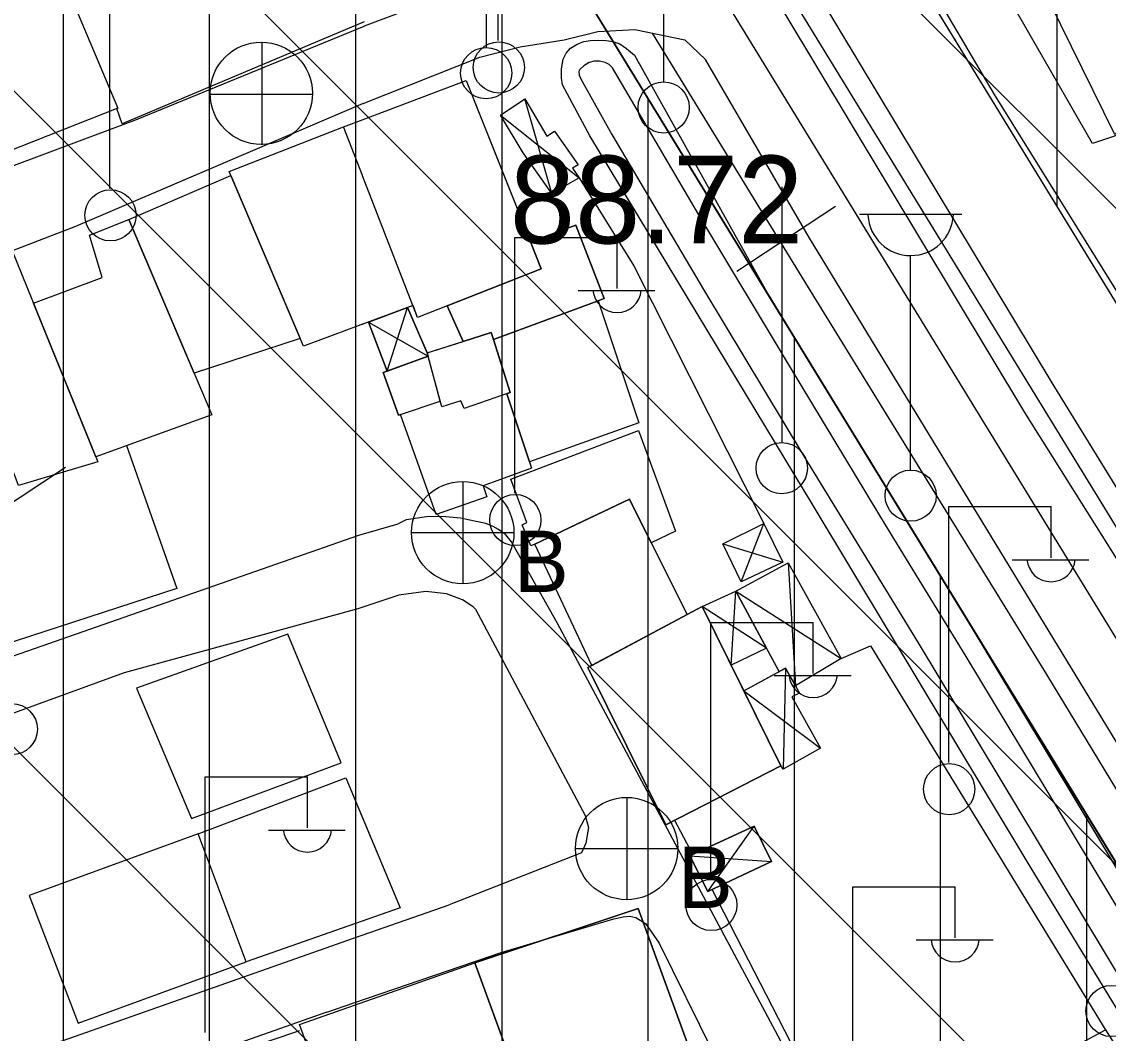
# Model space of a CAD drawing. Extents: x 417995 to 421451, y 4454518 to 4458015.
# Drawn here: x 420777.8 to 420852.1, y 4457680.9 to 4457750.1 of the extents above; entities that cross this region are included whole.
import ezdxf

# ---------------------------------------------------------------- set-up
doc = ezdxf.new("R2010")
doc.units = 0
for name, color, linetype in [('ADAKENARI', 7, 'Continuous'), ('B_Mesken', 7, 'Continuous'), ('B_Sundurma', 7, 'Continuous'), ('B_Teras', 7, 'Continuous'), ('KALDIRIM', 7, 'Continuous'), ('PL_KON_MEV_250', 7, 'Continuous'), ('S_Cad_Sok_Lambasi', 7, 'Continuous'), ('S_Elektrik_Diregi', 7, 'Continuous'), ('S_Rogar_Kapagi', 7, 'Continuous'), ('S_Rogar_Kapagi_Buski', 7, 'Continuous'), ('S_Telefon_Diregi', 7, 'Continuous'), ('Sinir_Duvar_tek_tarafa_ait', 7, 'Continuous'), ('Sinir_Tel_bir_taraf', 7, 'Continuous'), ('SN_TR_SIVILASMA', 7, 'Continuous'), ('TR_ORTAYOGUNKONUT', 7, 'Continuous'), ('Y_Kot_Noktasi', 7, 'Continuous'), ('Yol_Kaldirim_kenari_bordurtasi', 7, 'Continuous'), ('Yol_Kos_Yur_Parkuru', 7, 'Continuous'), ('Yol_Sose', 7, 'Continuous')]:
    doc.layers.add(name, color=color, linetype=linetype)

msp = doc.modelspace()

# ---------------------------------------------------------------- linework, layer by layer
at = {"layer": 'ADAKENARI'}
for p, q in [((420798.625, 4457780.776), (420925.782, 4457573.076)), ((420911.206, 4457635.189), (420822.228, 4457780.526))]:
    msp.add_line(p, q, dxfattribs=at)
at = {"layer": 'B_Mesken'}
for points in [[(420870.87, 4457780.01), (420882.636, 4457752.112), (420880.259, 4457751.203), (420880.328, 4457751.061), (420871.133, 4457748.261), (420865.232, 4457760.332), (420865.226, 4457760.338), (420857.357, 4457757.996), (420863.425, 4457745.905), (420852.504, 4457742.473), (420852.564, 4457742.32), (420850.999, 4457741.804), (420844.3, 4457753.487), (420843.926, 4457753.302), (420832.66, 4457772.871), (420837.035, 4457773.878), (420861.234, 4457780.112)], [(420870.87, 4457780.01), (420882.636, 4457752.112), (420880.259, 4457751.203), (420880.328, 4457751.061), (420871.134, 4457748.261), (420865.232, 4457760.332), (420865.226, 4457760.337), (420857.357, 4457757.996), (420863.425, 4457745.905), (420852.504, 4457742.473), (420852.564, 4457742.32), (420850.999, 4457741.804), (420844.3, 4457753.487), (420843.926, 4457753.302), (420832.66, 4457772.871), (420837.035, 4457773.878), (420861.234, 4457780.112)]]:
    msp.add_lwpolyline(points, dxfattribs=at)
for points in [[(420753.545, 4457745.879), (420779.333, 4457756.071), (420784.327, 4457744.224), (420758.524, 4457734.018), (420758.174, 4457734.863)], [(420801.108, 4457743.447), (420808.156, 4457746.113), (420813.282, 4457733.233), (420804.839, 4457729.902), (420804.523, 4457730.714), (420800.96, 4457729.39), (420800.957, 4457729.389), (420797.033, 4457727.931), (420791.943, 4457739.881), (420799.766, 4457742.94), (420801.105, 4457743.446)], [(420812.546, 4457735.084), (420813.282, 4457733.233), (420806.863, 4457730.7), (420804.839, 4457729.902), (420804.523, 4457730.714), (420804.147, 4457730.574), (420801.477, 4457729.582), (420800.959, 4457729.39), (420797.033, 4457727.931), (420791.943, 4457739.881), (420799.767, 4457742.94), (420801.105, 4457743.446), (420801.108, 4457743.447), (420808.157, 4457746.113)], [(420785.086, 4457736.6), (420792.062, 4457739.602), (420796.807, 4457728.462), (420789.548, 4457726.096)], [(420778.554, 4457730.876), (420783.267, 4457732.645), (420782.402, 4457735.536), (420785.086, 4457736.6), (420790.759, 4457723.247), (420782.826, 4457720.374)], [(420817.184, 4457731.046), (420810.022, 4457728.394), (420809.874, 4457728.864), (420807.946, 4457728.252), (420806.863, 4457730.7), (420813.282, 4457733.233), (420812.546, 4457735.084), (420815.668, 4457736.222), (420817.586, 4457731.195)], [(420810.022, 4457728.394), (420817.586, 4457731.194), (420815.667, 4457736.221), (420812.546, 4457735.083), (420813.282, 4457733.233), (420806.863, 4457730.7), (420807.946, 4457728.252), (420809.874, 4457728.863)], [(420769.413, 4457731.387), (420777.116, 4457734.408), (420782.966, 4457720.03), (420777.539, 4457718.405), (420776.811, 4457720.36), (420774.251, 4457719.407)], [(420817.184, 4457731.046), (420819.978, 4457722.685), (420812.481, 4457720.021), (420810.934, 4457724.679), (420811.17, 4457724.761), (420810.022, 4457728.394)], [(420817.184, 4457731.046), (420819.978, 4457722.685), (420812.481, 4457720.021), (420810.934, 4457724.679), (420811.17, 4457724.761), (420810.022, 4457728.394)], [(420810.022, 4457728.394), (420811.17, 4457724.761), (420810.934, 4457724.679), (420812.481, 4457720.021), (420812.624, 4457719.593), (420809.311, 4457718.375), (420809.579, 4457717.624), (420806.114, 4457716.431), (420803.671, 4457723.263), (420803.528, 4457723.216), (420802.478, 4457726.13), (420802.752, 4457726.23), (420805.547, 4457727.245), (420805.485, 4457727.472), (420807.946, 4457728.252), (420809.874, 4457728.864)], [(420810.934, 4457724.679), (420812.624, 4457719.593), (420809.311, 4457718.375), (420809.579, 4457717.624), (420806.114, 4457716.431), (420803.67, 4457723.263), (420803.527, 4457723.216), (420802.478, 4457726.13), (420805.547, 4457727.245), (420805.485, 4457727.472), (420809.874, 4457728.863), (420811.17, 4457724.761)], [(420812.308, 4457715.877), (420811.213, 4457718.838), (420819.948, 4457722.174), (420822.464, 4457715.288), (420820.817, 4457714.486), (420819.324, 4457717.472), (420816.689, 4457716.22), (420812.857, 4457714.4), (420812.571, 4457714.286), (420811.98, 4457715.721)], [(420812.308, 4457715.877), (420811.214, 4457718.838), (420819.948, 4457722.174), (420822.464, 4457715.288), (420820.817, 4457714.486), (420819.324, 4457717.472), (420816.689, 4457716.22), (420812.858, 4457714.4), (420812.571, 4457714.286), (420811.98, 4457715.721)], [(420816.756, 4457706.1), (420812.857, 4457714.4), (420819.324, 4457717.472), (420823.271, 4457709.578)], [(420820.817, 4457714.486), (420823.271, 4457709.578), (420816.756, 4457706.1), (420812.858, 4457714.4), (420816.689, 4457716.22), (420819.324, 4457717.472)], [(420816.484, 4457705.955), (420821.823, 4457695.186), (420829.678, 4457699.233), (420824.298, 4457710.126)], [(420826.28, 4457706.114), (420827.148, 4457704.357), (420829.678, 4457699.234), (420821.823, 4457695.186), (420816.484, 4457705.955), (420816.756, 4457706.1), (420823.271, 4457709.578), (420824.298, 4457710.126)], [(420795.954, 4457708.225), (420785.605, 4457704.552), (420789.378, 4457695.624), (420799.603, 4457699.437)], [(420789.821, 4457694.579), (420799.928, 4457698.414), (420803.644, 4457689.504), (420793.117, 4457685.827)], [(420800.618, 4457696.762), (420803.644, 4457689.504), (420800.528, 4457688.416), (420793.117, 4457685.827), (420789.821, 4457694.579), (420799.928, 4457698.414), (420800.615, 4457696.768)], [(420800.618, 4457696.762), (420803.644, 4457689.504), (420800.528, 4457688.416), (420793.117, 4457685.827), (420789.821, 4457694.579), (420799.929, 4457698.414), (420800.615, 4457696.768)], [(420789.821, 4457694.579), (420778.257, 4457690.357), (420781.613, 4457681.616), (420793.117, 4457685.827)], [(420812.113, 4457676.513), (420812.277, 4457676.074), (420823.303, 4457680.234), (420819.929, 4457689.457), (420808.755, 4457685.758)], [(420823.303, 4457680.234), (420815.284, 4457677.208), (420812.277, 4457676.074), (420812.113, 4457676.513), (420808.755, 4457685.758), (420819.929, 4457689.457)], [(420812.113, 4457676.513), (420800.132, 4457672.32), (420796.764, 4457681.527), (420808.755, 4457685.758)], [(420812.113, 4457676.513), (420810.31, 4457675.882), (420800.132, 4457672.32), (420796.764, 4457681.527), (420808.755, 4457685.758)]]:
    msp.add_lwpolyline(points, close=True, dxfattribs=at)
at = {"layer": 'B_Sundurma'}
for p, q in [((420814.009, 4457738.39), (420812.168, 4457744.865)), ((420810.513, 4457743.747), (420815.879, 4457739.461)), ((420802.752, 4457726.23), (420804.147, 4457730.574)), ((420801.477, 4457729.582), (420805.547, 4457727.245)), ((420826.971, 4457711.814), (420828.517, 4457715.81)), ((420825.712, 4457714.404), (420829.824, 4457713.15)), ((420830.179, 4457713.12), (420830.685, 4457704.698)), ((420826.28, 4457706.113), (420826.604, 4457711.166)), ((420826.604, 4457711.166), (420833.812, 4457706.579)), ((420828.706, 4457707.266), (420824.298, 4457710.126)), ((420829.989, 4457705.908), (420829.848, 4457698.989)), ((420827.148, 4457704.357), (420832.4, 4457700.441)), ((420824.689, 4457690.623), (420827.86, 4457695.092)), ((420823.452, 4457693.073), (420829.043, 4457692.686))]:
    msp.add_line(p, q, dxfattribs=at)
for points in [[(420814.009, 4457738.39), (420812.067, 4457741.153), (420810.513, 4457743.747), (420812.168, 4457744.865), (420813.684, 4457742.309), (420814.198, 4457742.64), (420815.809, 4457740.338), (420815.44, 4457740.104), (420815.879, 4457739.461)], [(420814.009, 4457738.39), (420812.067, 4457741.154), (420810.513, 4457743.747), (420812.168, 4457744.865), (420813.684, 4457742.309), (420814.198, 4457742.64), (420815.809, 4457740.338), (420815.44, 4457740.104), (420815.879, 4457739.461)], [(420801.477, 4457729.582), (420802.752, 4457726.23), (420805.547, 4457727.245), (420805.485, 4457727.472), (420804.147, 4457730.574)], [(420801.477, 4457729.582), (420804.147, 4457730.574), (420805.485, 4457727.472), (420805.547, 4457727.245), (420802.752, 4457726.23)], [(420826.971, 4457711.814), (420825.712, 4457714.404), (420828.517, 4457715.81), (420829.824, 4457713.15)], [(420826.971, 4457711.814), (420825.712, 4457714.404), (420828.517, 4457715.81), (420829.824, 4457713.15)], [(420829.564, 4457705.676), (420826.604, 4457711.166), (420830.179, 4457713.12), (420833.812, 4457706.579), (420830.685, 4457704.698), (420829.989, 4457705.908)], [(420830.685, 4457704.698), (420829.989, 4457705.908), (420829.564, 4457705.676), (420828.706, 4457707.266), (420826.604, 4457711.166), (420830.179, 4457713.12), (420833.812, 4457706.579)], [(420828.706, 4457707.266), (420826.28, 4457706.113), (420824.298, 4457710.126), (420826.604, 4457711.166)], [(420828.706, 4457707.266), (420826.28, 4457706.114), (420824.298, 4457710.126), (420826.604, 4457711.166)], [(420827.148, 4457704.357), (420829.989, 4457705.908), (420830.967, 4457704.208), (420830.436, 4457703.952), (420832.4, 4457700.441), (420829.848, 4457698.989), (420829.678, 4457699.233)], [(420830.685, 4457704.698), (420830.967, 4457704.208), (420830.436, 4457703.952), (420832.4, 4457700.441), (420829.848, 4457698.989), (420829.678, 4457699.234), (420827.148, 4457704.357), (420829.564, 4457705.676), (420829.989, 4457705.908)], [(420823.452, 4457693.073), (420824.689, 4457690.623), (420829.043, 4457692.686), (420827.86, 4457695.092)], [(420823.452, 4457693.073), (420827.86, 4457695.092), (420829.043, 4457692.686), (420824.689, 4457690.623)]]:
    msp.add_lwpolyline(points, close=True, dxfattribs=at)
at = {"layer": 'B_Teras'}
msp.add_lwpolyline([(420866.228, 4457780.059), (420880.328, 4457751.061), (420871.133, 4457748.261), (420865.232, 4457760.332), (420857.357, 4457757.996), (420863.425, 4457745.905), (420852.504, 4457742.473), (420837.035, 4457773.878), (420861.234, 4457780.112)], dxfattribs=at)
for points in [[(420801.065, 4457739.603), (420799.766, 4457742.94), (420801.105, 4457743.446), (420801.108, 4457743.447), (420808.156, 4457746.113), (420813.282, 4457733.233), (420804.839, 4457729.902), (420801.067, 4457739.596)], [(420805.485, 4457727.472), (420809.874, 4457728.863), (420811.17, 4457724.761), (420808.025, 4457723.67), (420807.796, 4457724.19), (420806.495, 4457723.781)], [(420805.547, 4457727.245), (420802.478, 4457726.13), (420803.527, 4457723.216), (420806.389, 4457724.167)]]:
    msp.add_lwpolyline(points, close=True, dxfattribs=at)
at = {"layer": 'KALDIRIM'}
for p, q in [((420808.066, 4457780.676), (420928.297, 4457584.289)), ((420903.631, 4457632.24), (420812.787, 4457780.626))]:
    msp.add_line(p, q, dxfattribs=at)
at = {"layer": 'PL_KON_MEV_250'}
for points in [[(420777.385, 4457488.045), (420795.756, 4457494.083), (420799.64, 4457495.419), (420803.486, 4457496.861), (420807.291, 4457498.407), (420811.052, 4457500.057), (420814.767, 4457501.809), (420818.432, 4457503.663), (420822.045, 4457505.616), (420825.603, 4457507.667), (420924.095, 4457566.256), (420925.782, 4457573.076), (420798.625, 4457780.776)], [(420822.228, 4457780.526), (420911.206, 4457635.189), (420913.817, 4457635.925), (420913.817, 4457667.572)]]:
    msp.add_lwpolyline(points, dxfattribs=at)
at = {"layer": 'S_Cad_Sok_Lambasi'}
for p, q in [((420821.668, 4457746.018), (420821.668, 4457760.693)), ((420835.059, 4457736.961), (420842.059, 4457736.961)), ((420838.559, 4457719.461), (420838.559, 4457734.136))]:
    msp.add_line(p, q, dxfattribs=at)
for centre in [(420821.668, 4457744.268), (420838.559, 4457717.711)]:
    msp.add_circle(centre, 1.75, dxfattribs=at)
msp.add_arc((420838.559, 4457737.065), 2.929, 183.298, 356.90719, dxfattribs=at)
at = {"layer": 'S_Elektrik_Diregi'}
for p, q in [((420810.355, 4457748.84), (420810.355, 4457766.34)), ((420783.791, 4457738.724), (420783.791, 4457756.224)), ((420811.481, 4457717.877), (420811.481, 4457735.377)), ((420811.481, 4457735.377), (420818.481, 4457735.377)), ((420818.481, 4457731.877), (420818.481, 4457735.377)), ((420815.821, 4457731.737), (420821.071, 4457731.737)), ((420841.161, 4457699.467), (420841.161, 4457716.967)), ((420841.161, 4457716.967), (420848.161, 4457716.967)), ((420848.161, 4457713.467), (420848.161, 4457716.967)), ((420845.501, 4457713.327), (420850.751, 4457713.327)), ((420824.895, 4457691.543), (420824.895, 4457709.043)), ((420824.895, 4457709.043), (420831.895, 4457709.043)), ((420831.895, 4457705.543), (420831.895, 4457709.043)), ((420829.235, 4457705.403), (420834.485, 4457705.403)), ((420790.296, 4457680.976), (420790.296, 4457698.476)), ((420790.296, 4457698.476), (420797.296, 4457698.476)), ((420797.296, 4457694.976), (420797.296, 4457698.476)), ((420794.636, 4457694.836), (420799.886, 4457694.836)), ((420834.605, 4457673.46), (420834.605, 4457690.96)), ((420834.605, 4457690.96), (420841.605, 4457690.96)), ((420841.605, 4457687.46), (420841.605, 4457690.96)), ((420838.945, 4457687.32), (420844.195, 4457687.32))]:
    msp.add_line(p, q, dxfattribs=at)
for centre in [(420810.391, 4457747.005), (420783.827, 4457736.889), (420811.517, 4457716.042), (420841.197, 4457697.631), (420824.931, 4457689.707), (420852.294, 4457682.457)]:
    msp.add_circle(centre, 1.75, dxfattribs=at)
for centre in [(420818.482, 4457731.89), (420848.162, 4457713.48), (420831.896, 4457705.556), (420797.297, 4457694.988), (420841.605, 4457687.473)]:
    msp.add_arc(centre, 1.658, 184.83843, 355.14641, dxfattribs=at)
at = {"layer": 'S_Rogar_Kapagi'}
for p, q in [((420794.193, 4457741.706), (420794.193, 4457748.706)), ((420790.623, 4457745.171), (420797.623, 4457745.171))]:
    msp.add_line(p, q, dxfattribs=at)
msp.add_circle((420794.14, 4457745.234), 3.5, dxfattribs=at)
at = {"layer": 'S_Rogar_Kapagi_Buski'}
for p, q in [((420807.924, 4457718.681), (420807.924, 4457711.681)), ((420804.424, 4457715.181), (420811.424, 4457715.181)), ((420819.14, 4457697.07), (420819.14, 4457690.07)), ((420815.64, 4457693.57), (420822.64, 4457693.57))]:
    msp.add_line(p, q, dxfattribs=at)
for centre in [(420807.924, 4457715.181), (420819.14, 4457693.57)]:
    msp.add_circle(centre, 3.5, dxfattribs=at)
at = {"layer": 'S_Telefon_Diregi'}
for p, q in [((420809.558, 4457748.363), (420809.558, 4457765.863)), ((420829.775, 4457721.342), (420829.775, 4457738.842)), ((420826.66, 4457733.067), (420833.415, 4457737.512)), ((420773.994, 4457715.213), (420780.749, 4457719.659))]:
    msp.add_line(p, q, dxfattribs=at)
for centre in [(420809.523, 4457746.613), (420829.74, 4457719.592), (420777.074, 4457701.738)]:
    msp.add_circle(centre, 1.754, dxfattribs=at)
at = {"layer": 'Sinir_Duvar_tek_tarafa_ait'}
for points in [[(420801.175, 4457750.13), (420784.635, 4457743.15), (420784.272, 4457744.202)], [(420784.924, 4457721.134), (420788.359, 4457711.37), (420775.329, 4457707.109), (420773.921, 4457711.98)], [(420823.661, 4457693.169), (420822.429, 4457695.498)], [(420834.499, 4457672.281), (420824.975, 4457690.759)], [(420790.94, 4457673.052), (420789.004, 4457678.502), (420796.789, 4457681.128)], [(420845.989, 4457677.973), (420851.882, 4457681.168), (420859.254, 4457669.548), (420852.477, 4457665.852), (420852.275, 4457666.118)]]:
    msp.add_lwpolyline(points, dxfattribs=at)
at = {"layer": 'Sinir_Tel_bir_taraf'}
for points in [[(420815.879, 4457739.461), (420819.617, 4457733.426), (420828.51, 4457715.806)], [(420833.812, 4457706.579), (420835.819, 4457707.442), (420851.909, 4457681.126)]]:
    msp.add_lwpolyline(points, dxfattribs=at)
at = {"layer": 'SN_TR_SIVILASMA'}
for p, q in [((421289.239, 4457188.477), (420695.852, 4457781.863)), ((421289.702, 4457232.914), (420741.233, 4457781.383)), ((421289.934, 4457255.133), (420763.924, 4457781.143)), ((421290.397, 4457299.571), (420809.305, 4457780.663))]:
    msp.add_line(p, q, dxfattribs=at)
at = {"layer": 'TR_ORTAYOGUNKONUT'}
for p, q in [((420780.61, 4457657.094), (420780.61, 4457780.967)), ((420790.61, 4457652.219), (420790.61, 4457780.861)), ((420848.591, 4457737.466), (420848.591, 4457780.248)), ((420800.61, 4457495.783), (420800.61, 4457777.533)), ((420810.61, 4457499.863), (420810.61, 4457761.199)), ((420820.61, 4457504.841), (420820.61, 4457744.865)), ((420830.61, 4457510.646), (420830.61, 4457728.531)), ((420840.61, 4457516.594), (420840.61, 4457712.196)), ((420850.61, 4457522.543), (420850.61, 4457695.862))]:
    msp.add_line(p, q, dxfattribs=at)
msp.add_lwpolyline([(420822.228, 4457780.526), (420911.206, 4457635.189), (420913.817, 4457635.925), (420913.817, 4457667.572)], dxfattribs=at)
at = {"layer": 'Yol_Kaldirim_kenari_bordurtasi'}
msp.add_lwpolyline([(420820.886, 4457749.351), (420831.546, 4457731.951), (420847.849, 4457705.467), (420862.86, 4457680.763), (420875.622, 4457659.376), (420891.984, 4457631.935), (420909.852, 4457602.011), (420925.303, 4457575.722), (420926.377, 4457573.57), (420926.487, 4457573.145), (420926.554, 4457572.699), (420926.525, 4457572.284), (420926.49, 4457571.789), (420926.455, 4457571.315), (420925.526, 4457568.371), (420921.966, 4457561.846), (420919.964, 4457558.405), (420919.177, 4457557.711), (420918.255, 4457557.264), (420917.647, 4457557.142), (420915.38, 4457557.456)], dxfattribs=at)
at = {"layer": 'Yol_Kos_Yur_Parkuru'}
msp.add_lwpolyline([(420858.928, 4457672.33), (420846.659, 4457692.445), (420831.963, 4457716.924), (420816.616, 4457742.319), (420814.739, 4457745.815), (420814.671, 4457746.272), (420814.684, 4457746.912), (420814.787, 4457747.575), (420815, 4457747.98), (420815.299, 4457748.326), (420815.76, 4457748.603), (420816.2, 4457748.784), (420816.657, 4457748.851), (420817.216, 4457748.876), (420817.743, 4457748.837), (420818.185, 4457748.769), (420818.67, 4457748.611), (420819.113, 4457748.296), (420819.68, 4457747.837), (420828.807, 4457731.48), (420842.294, 4457709.425), (420859.245, 4457681.205), (420869.011, 4457664.975)], dxfattribs=at)
at = {"layer": 'Yol_Sose'}
for points in [[(420804.085, 4457780.716), (420812.727, 4457766.58), (420819.184, 4457756.401), (420819.032, 4457755.651), (420817.921, 4457755.101), (420812.51, 4457753.631), (420807.143, 4457752.085), (420801.175, 4457749.83)], [(420811.794, 4457780.635), (420822.708, 4457762.747), (420846.355, 4457723.408), (420870.628, 4457684.778), (420872.752, 4457681.56), (420872.968, 4457681.416), (420873.06, 4457681.401), (420873.302, 4457681.381), (420873.539, 4457681.377), (420873.798, 4457681.389), (420874.179, 4457681.467), (420874.533, 4457681.663), (420874.708, 4457682.084), (420874.652, 4457682.536), (420848.237, 4457725.433), (420824.427, 4457764.987), (420816.149, 4457778.558)], [(420880.457, 4457759.715), (420890.224, 4457738.15), (420890.225, 4457738.016), (420890.184, 4457737.639), (420889.949, 4457737.309), (420875.072, 4457730.541), (420858.96, 4457724.955), (420858.529, 4457725.033), (420858.146, 4457725.149), (420855.925, 4457726.653), (420855.567, 4457727.039), (420844.293, 4457745.143), (420830.63, 4457768.337), (420830.591, 4457768.671), (420830.534, 4457769.203), (420830.552, 4457769.661), (420830.614, 4457770.038), (420830.725, 4457770.378), (420830.981, 4457770.821), (420831.195, 4457771.102), (420831.6, 4457771.643), (420832.044, 4457772.163), (420859.461, 4457780.131)], [(420689.663, 4457717.442), (420688.749, 4457716.895), (420688.524, 4457716.555), (420688.493, 4457716.042), (420688.584, 4457715.595), (420693.362, 4457708.799), (420693.908, 4457708.354), (420694.509, 4457708.096), (420695.01, 4457708.139), (420727.541, 4457721.014), (420755.807, 4457732.283), (420785.608, 4457743.443), (420801.172, 4457749.829), (420801.175, 4457749.83)], [(420801.119, 4457744.537), (420809.09, 4457747.712), (420811.847, 4457748.423), (420814.863, 4457748.883), (420817.174, 4457749.452), (420819.687, 4457749.602), (420823.12, 4457748.885), (420824.533, 4457747.553)], [(420863.677, 4457671.235), (420857.028, 4457682.376), (420849.837, 4457694.294), (420842.357, 4457706.7), (420836.987, 4457715.493), (420830.334, 4457726.483), (420824.147, 4457736.815), (420818.171, 4457746.986), (420817.933, 4457747.21), (420817.658, 4457747.333), (420817.281, 4457747.422), (420816.92, 4457747.425), (420816.566, 4457747.347), (420816.201, 4457747.114), (420815.923, 4457746.87), (420815.859, 4457746.729), (420815.877, 4457746.477), (420816.03, 4457746.182), (420818.124, 4457742.417)], [(420871.801, 4457670.13), (420855.924, 4457695.473), (420831.617, 4457735.369), (420824.533, 4457747.553)], [(420801.119, 4457744.537), (420801.116, 4457744.535), (420781.429, 4457736.126), (420763.089, 4457729.044)], [(420818.124, 4457742.417), (420824.458, 4457731.699), (420831.264, 4457720.408), (420839.064, 4457707.632), (420847.359, 4457693.881), (420856.307, 4457679.003), (420865.096, 4457664.496), (420876.859, 4457645.115), (420887.232, 4457627.69), (420898.043, 4457609.95)], [(420854.714, 4457633.603), (420830.012, 4457679.747), (420814.372, 4457708.999), (420811.255, 4457714.551), (420810.871, 4457715.021), (420810.376, 4457715.404), (420810.008, 4457715.61), (420809.508, 4457715.796), (420808.722, 4457715.967), (420807.762, 4457716.164), (420806.777, 4457716.251), (420805.594, 4457716.278), (420804.054, 4457716.048), (420803.496, 4457715.772)], [(420800.809, 4457714.997), (420803.496, 4457715.772)], [(420773.961, 4457705.634), (420778.167, 4457707.101), (420800.809, 4457714.997)], [(420808.628, 4457710.101), (420807.916, 4457710.587), (420806.815, 4457710.992), (420805.39, 4457711.151), (420803.542, 4457710.907), (420800.756, 4457709.971)], [(420800.756, 4457709.971), (420784.76, 4457705.58), (420747.848, 4457692.135), (420746.354, 4457691.423)], [(420808.628, 4457710.101), (420808.803, 4457709.934), (420816.306, 4457695.841), (420816.528, 4457695.002), (420816.35, 4457693.932), (420816.05, 4457693.28), (420806.986, 4457689.729)], [(420742.853, 4457689.757), (420724.844, 4457681.182), (420722.191, 4457679.537), (420721.634, 4457679.112), (420721.411, 4457678.312), (420721.48, 4457677.717), (420721.665, 4457677.337), (420734.659, 4457664.338), (420735.047, 4457664.137), (420735.469, 4457664.024), (420736.001, 4457664.007), (420771.758, 4457677.347), (420800.518, 4457687.455)], [(420800.52, 4457687.456), (420806.986, 4457689.729)], [(420810.558, 4457686.459), (420818.248, 4457688.757), (420818.887, 4457688.897), (420819.349, 4457688.952), (420819.763, 4457688.856), (420820.412, 4457688.446), (420821.367, 4457687.087), (420828.7, 4457672.231), (420828.929, 4457671.721), (420828.989, 4457671.478), (420829.006, 4457671.259), (420828.979, 4457671.04), (420828.883, 4457670.669), (420828.564, 4457670.15), (420814.9, 4457665.002)], [(420800.473, 4457683.012), (420810.558, 4457686.459)], [(420798.623, 4457682.38), (420800.471, 4457683.011)], [(420798.623, 4457682.38), (420770.577, 4457672.496), (420738.192, 4457659.915), (420737.837, 4457659.655), (420737.787, 4457659.303), (420737.804, 4457659.081), (420738.188, 4457658.555), (420750.213, 4457645.437), (420750.967, 4457644.919), (420752.178, 4457644.374), (420752.805, 4457644.204), (420753.247, 4457644.177), (420774.829, 4457651.476), (420789.434, 4457656.265), (420800.229, 4457659.969)]]:
    msp.add_lwpolyline(points, dxfattribs=at)

# ---------------------------------------------------------------- texts
at = {"layer": 'S_Rogar_Kapagi_Buski'}
for p in [(420811.424, 4457711.117), (420822.64, 4457689.505)]:
    msp.add_text('B', height=4.2, dxfattribs=at).set_placement(p)
at = {"layer": 'Y_Kot_Noktasi'}
msp.add_text('88.72', height=6, dxfattribs=at).set_placement((420811.142, 4457734.966))

doc.saveas('drawing.dxf')
